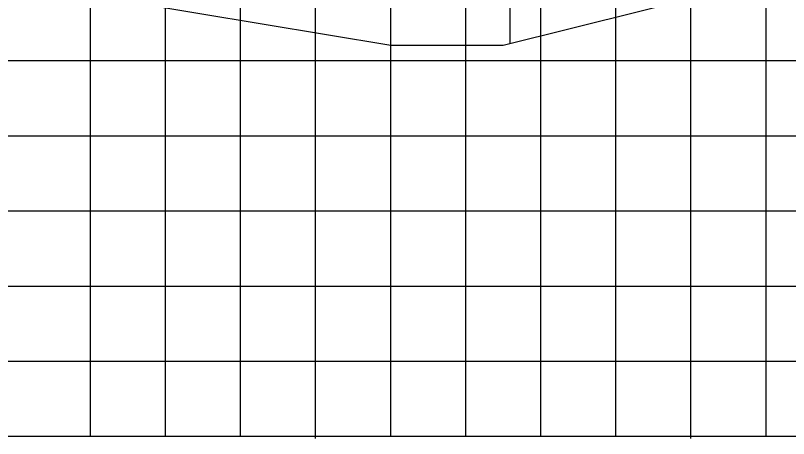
# Model space of a CAD drawing. Extents: x 2193008 to 2198143, y 1236112 to 1237864.
# Drawn here: x 2195084.86 to 2195105.46, y 1237163.05 to 1237174.31 of the extents above; entities that cross this region are included whole.
import ezdxf

# ---------------------------------------------------------------- set-up
doc = ezdxf.new("R2010")
doc.units = 0
for name, color, linetype in [('60', 7, 'Continuous'), ('GSDIMS', 7, 'Continuous'), ('M-ROADS', 7, 'Continuous')]:
    doc.layers.add(name, color=color, linetype=linetype)

msp = doc.modelspace()

# ---------------------------------------------------------------- linework, layer by layer
at = {"layer": '60'}
for p, q in [((2195042.86, 1237163.106), (2195172.86, 1237163.106)), ((2195092.86, 1237163.046), (2195092.86, 1237163.106)), ((2195102.86, 1237163.046), (2195102.86, 1237163.106))]:
    msp.add_line(p, q, dxfattribs=at)
msp.add_lwpolyline([(2195046.858, 1237176.044), (2195051.855, 1237175.844), (2195052.185, 1237175.844), (2195052.352, 1237175.344), (2195054.352, 1237175.511), (2195056.86, 1237175.566), (2195072.86, 1237175.918), (2195080.86, 1237175.598), (2195082.86, 1237175.518), (2195094.86, 1237173.518), (2195097.86, 1237173.518), (2195105.244, 1237175.364)], dxfattribs=at)
at = {"layer": 'GSDIMS'}
msp.add_line((2195098.044, 1237173.564), (2195098.044, 1237182.918), dxfattribs=at)
at = {"layer": 'M-ROADS'}
for p, q in [((2195086.86, 1237163.106), (2195086.86, 1237223.106)), ((2195088.86, 1237163.106), (2195088.86, 1237223.106)), ((2195090.86, 1237163.106), (2195090.86, 1237223.106)), ((2195092.86, 1237163.106), (2195092.86, 1237223.106)), ((2195094.86, 1237163.106), (2195094.86, 1237223.106)), ((2195096.86, 1237163.106), (2195096.86, 1237223.106)), ((2195098.86, 1237163.106), (2195098.86, 1237223.106)), ((2195100.86, 1237163.106), (2195100.86, 1237223.106)), ((2195102.86, 1237163.106), (2195102.86, 1237223.106)), ((2195104.86, 1237163.106), (2195104.86, 1237223.106)), ((2195042.86, 1237173.106), (2195172.86, 1237173.106)), ((2195042.86, 1237171.106), (2195172.86, 1237171.106)), ((2195042.86, 1237169.106), (2195172.86, 1237169.106)), ((2195042.86, 1237167.106), (2195172.86, 1237167.106)), ((2195042.86, 1237165.106), (2195172.86, 1237165.106)), ((2195042.86, 1237163.106), (2195172.86, 1237163.106))]:
    msp.add_line(p, q, dxfattribs=at)

doc.saveas('drawing.dxf')
